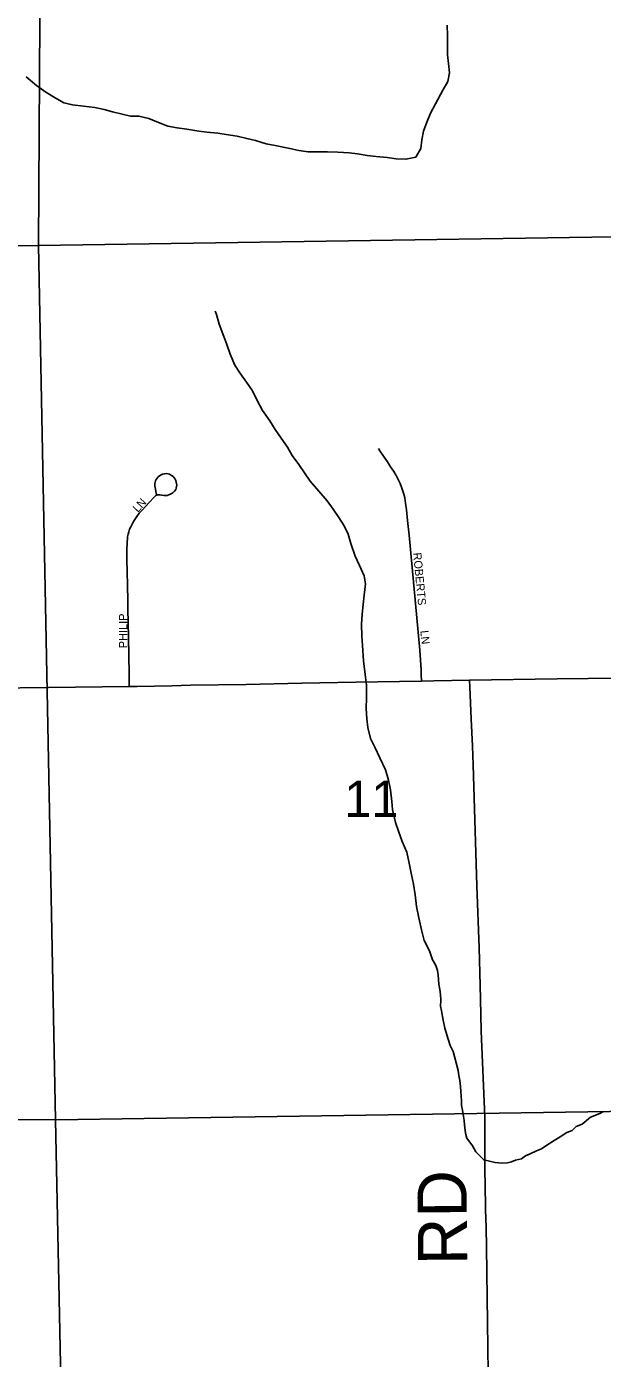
# Model space of a CAD drawing. Extents: x 1985906 to 2360102, y 891258 to 1222054.
# Drawn here: x 2129823 to 2133334, y 1045372 to 1053500 of the extents above; entities that cross this region are included whole.
import ezdxf

# ---------------------------------------------------------------- set-up
doc = ezdxf.new("R2010")
doc.units = 0
for name, color, linetype in [('GM_X_County_Road', 7, 'Continuous'), ('GM_X_Minor_River', 7, 'Continuous'), ('GM_X_Section', 7, 'Continuous'), ('GM_X_Section_Text', 7, 'Continuous'), ('GM_X_Township_Road', 7, 'Continuous'), ('GM_X_Township_Road_Text', 7, 'Continuous'), ('GM_X_Township_Subdivision', 7, 'Continuous'), ('GM_X_Township_Subdivision_Text', 7, 'Continuous')]:
    doc.layers.add(name, color=color, linetype=linetype)

msp = doc.modelspace()

# ---------------------------------------------------------------- linework, layer by layer
at = {"layer": 'GM_X_County_Road'}
for points in [[(2130447.9, 1049472.3), (2130496.7, 1049472.9), (2130708.8, 1049477.5), (2130821.9, 1049479.6), (2131161.9, 1049485.2), (2131501.4, 1049492.2), (2131829.3, 1049498.1), (2132230.4, 1049505.2)], [(2132230.4, 1049505.2), (2132305.1, 1049506.6), (2132522.7, 1049510.1)], [(2132522.7, 1049510.1), (2133057.8, 1049519.4), (2133435.2, 1049524.3), (2133714.1, 1049531.1), (2134042.2, 1049538.2), (2134304.7, 1049544.8), (2134534.2, 1049549.8), (2134861.9, 1049554.7), (2135087, 1049559)], [(2129066.4, 1049467.3), (2129299.8, 1049464.9), (2129610.4, 1049463), (2129955.1, 1049465.9), (2130447.9, 1049472.3)]]:
    msp.add_lwpolyline(points, dxfattribs=at)
at = {"layer": 'GM_X_Minor_River'}
for points in [[(2132386.4, 1053509.3), (2132388.6, 1053443.1), (2132388.8, 1053326.8), (2132394.9, 1053274.7), (2132401, 1053218.6), (2132391.1, 1053164.4), (2132361.2, 1053112.2), (2132315.4, 1053028), (2132285.4, 1052971.8), (2132263.5, 1052917.6), (2132243.6, 1052861.5), (2132233.7, 1052809.3), (2132225.8, 1052755.2), (2132195.9, 1052703), (2132135.9, 1052690.9), (2132075.8, 1052692.9), (2132021.7, 1052700.8), (2131953.7, 1052706.8), (2131899.6, 1052712.8), (2131839.5, 1052722.7), (2131789.4, 1052728.7), (2131721.4, 1052734.6), (2131657.3, 1052736.6), (2131539.2, 1052736.4), (2131483.1, 1052744.4), (2131427, 1052756.4), (2131338.9, 1052774.3), (2131282.8, 1052784.3), (2131218.7, 1052804.3), (2131164.6, 1052816.2), (2131106.5, 1052832.2), (2131040.4, 1052842.2), (2130988.3, 1052850.1), (2130922.3, 1052856.1), (2130872.2, 1052862.1), (2130800.1, 1052874), (2130740, 1052882), (2130683.9, 1052891.9), (2130627.8, 1052913.9), (2130567.7, 1052939.9), (2130507.6, 1052953.9), (2130455.6, 1052953.8), (2130397.5, 1052967.8), (2130345.4, 1052979.8), (2130295.3, 1052993.8), (2130239.2, 1053005.8), (2130169.2, 1053013.7), (2130103.1, 1053021.6), (2130049, 1053035.6), (2129996.9, 1053065.6), (2129940.7, 1053099.7), (2129882.6, 1053139.7), (2129820.4, 1053193.8)], [(2132298.3, 1047804.7), (2132280.2, 1047858.8), (2132246, 1047922.9), (2132229.8, 1047987.1), (2132213.7, 1048061.3), (2132199.5, 1048129.4), (2132191.3, 1048201.6), (2132181.2, 1048265.7), (2132169.1, 1048323.9), (2132154.9, 1048394), (2132140.8, 1048462.2), (2132112.6, 1048526.3), (2132090.4, 1048588.5), (2132072.3, 1048642.6), (2132054.1, 1048720.8), (2132050, 1048770.9), (2132041.8, 1048841.1), (2132029.7, 1048901.2), (2132011.6, 1048963.3), (2131977.4, 1049037.5), (2131945.2, 1049101.6), (2131919.1, 1049155.7), (2131902.9, 1049221.9), (2131896.8, 1049276), (2131892.7, 1049338.2), (2131894.5, 1049402.3), (2131894.4, 1049480.5), (2131886.2, 1049544.7), (2131878, 1049628.9), (2131871.8, 1049723.1), (2131867.7, 1049779.3), (2131865.5, 1049853.4), (2131869.4, 1049913.6), (2131875.3, 1049973.8), (2131881.2, 1050029.9), (2131889.1, 1050098.1), (2131880.9, 1050148.2), (2131852.8, 1050210.3), (2131826.6, 1050268.5), (2131800.4, 1050344.6), (2131784.3, 1050402.8), (2131758.2, 1050452.8), (2131726, 1050504.9), (2131691.9, 1050555), (2131655.8, 1050605.1), (2131605.6, 1050665.2), (2131551.4, 1050725.3), (2131517.3, 1050777.4), (2131483.1, 1050827.5), (2131443, 1050881.6), (2131412.8, 1050933.7), (2131374.7, 1050987.8), (2131338.5, 1051041.9), (2131306.4, 1051094), (2131260.2, 1051156.1), (2131226, 1051222.2), (2131199.9, 1051276.4), (2131163.7, 1051330.5), (2131127.6, 1051380.5), (2131091.4, 1051434.6), (2131063.3, 1051500.8), (2131043.1, 1051558.9), (2131025, 1051609), (2130996.8, 1051683.2), (2130980.7, 1051743.3), (2130972.6, 1051763.4)], [(2132337.4, 1047656.4), (2132335, 1047684.5), (2132332.6, 1047712.5), (2132328.3, 1047738.5), (2132317.8, 1047770.5), (2132301.4, 1047798.3), (2132298.3, 1047804.7)], [(2133341.5, 1046877.5), (2133317.6, 1046867.1), (2133261.6, 1046844.3), (2133210, 1046801.5), (2133174, 1046787), (2133150.2, 1046762.6), (2133116.2, 1046750.1), (2133076.4, 1046723.5), (2133040.6, 1046701), (2132988.8, 1046668.2), (2132962.9, 1046649.8), (2132932.9, 1046639.4), (2132893, 1046620.8), (2132865, 1046608.4), (2132841.2, 1046590), (2132803.1, 1046581.5), (2132779.2, 1046571.1), (2132755.2, 1046564.8), (2132725.1, 1046562.4), (2132680.8, 1046567.8), (2132610.3, 1046582.9), (2132585.9, 1046608.7), (2132561.5, 1046632.4), (2132540.9, 1046668.2), (2132506.2, 1046715.9), (2132499.8, 1046745.9), (2132493.1, 1046798), (2132490.7, 1046824), (2132486.4, 1046848), (2132479.9, 1046886.1), (2132475.5, 1046914.1), (2132475.1, 1046944.2), (2132470.4, 1047000.3), (2132468, 1047030.3), (2132463.5, 1047068.4), (2132459.1, 1047098.4), (2132454.7, 1047128.4), (2132442, 1047176.4), (2132431.5, 1047214.4), (2132423, 1047244.4), (2132406.5, 1047282.2), (2132393.9, 1047320.2), (2132373, 1047388.1), (2132362.3, 1047436.1), (2132353.6, 1047492.1), (2132347.1, 1047522.2), (2132348.7, 1047558.3), (2132346.2, 1047592.3), (2132341.8, 1047622.4), (2132337.4, 1047656.4)]]:
    msp.add_lwpolyline(points, dxfattribs=at)
at = {"layer": 'GM_X_Section'}
for points in [[(2129925.1, 1057335.5), (2135014, 1057419.2), (2135024.2, 1052241.9), (2129895.2, 1052164)], [(2129785, 1057332.6), (2129925.1, 1057335.5), (2129895.2, 1052164), (2124814, 1052148.4), (2124840.2, 1057247.8)], [(2129895.2, 1052164), (2135024.2, 1052241.9), (2135136.8, 1046904.3), (2129997.9, 1046828.2)], [(2124814, 1052148.4), (2129895.2, 1052164), (2129997.9, 1046828.2), (2124892.5, 1046844.3)], [(2129997.9, 1046828.2), (2135136.8, 1046904.3), (2135234.2, 1041549.5), (2130109.5, 1041463.5)], [(2124892.5, 1046844.3), (2129997.9, 1046828.2), (2130109.5, 1041463.5), (2124934, 1041489.3)]]:
    msp.add_lwpolyline(points, close=True, dxfattribs=at)
at = {"layer": 'GM_X_Township_Road'}
for points in [[(2132622, 1046280.9), (2132621.4, 1046303.7), (2132617.8, 1046532), (2132617.2, 1046696.4), (2132616.2, 1046844.2), (2132595.6, 1047369.2), (2132591, 1047566.1), (2132587.2, 1047723.9), (2132582, 1047878.1), (2132568.9, 1048255.6), (2132546, 1048995.1), (2132541.7, 1049107.4), (2132534.4, 1049274.5), (2132528, 1049420.3), (2132525.3, 1049469.8), (2132522.7, 1049510.1)], [(2132652.8, 1044174.7), (2132649.7, 1044381.2), (2132647.6, 1044564.8), (2132646.2, 1044645.7), (2132644.3, 1044750), (2132642.4, 1044889.4), (2132639.3, 1045130.5), (2132626.2, 1046050.4), (2132624.6, 1046169.6), (2132622, 1046280.9)]]:
    msp.add_lwpolyline(points, dxfattribs=at)
at = {"layer": 'GM_X_Township_Subdivision'}
for points in [[(2132230.4, 1049505.2), (2132228.9, 1049546), (2132227.8, 1049574.4), (2132224.7, 1049634), (2132220.8, 1049694), (2132154.6, 1050395.7), (2132146, 1050486.3), (2132139.3, 1050550.2), (2132133.7, 1050592.1), (2132128.2, 1050623.6), (2132122.8, 1050646), (2132115.8, 1050671.2), (2132109.4, 1050689.1), (2132100.5, 1050711.4), (2132087.4, 1050739.4), (2132076.4, 1050759.6), (2132061.5, 1050784.3), (2132042.6, 1050813.6), (2132022.4, 1050844.4), (2131999.9, 1050877.8), (2131977.6, 1050911.2), (2131968.7, 1050925.6)], [(2130447.9, 1049472.3), (2130447.1, 1049552.6), (2130445.9, 1049659.1), (2130443.1, 1049774.7), (2130440.1, 1049944.2), (2130439, 1050004.2), (2130437.6, 1050083.7), (2130435.7, 1050181.3), (2130434.6, 1050238.4), (2130433.7, 1050287.3), (2130434.4, 1050319.2), (2130434.9, 1050336.4), (2130435.7, 1050358), (2130436.9, 1050372.4), (2130438.5, 1050385.1), (2130441.6, 1050401.8), (2130445.9, 1050416.9), (2130450.9, 1050431.7), (2130457.5, 1050447.5), (2130469.5, 1050471), (2130477.7, 1050485.6), (2130486.1, 1050498.1), (2130494.3, 1050509.7), (2130509.8, 1050529.9), (2130525.8, 1050547.4), (2130571.2, 1050596.5), (2130598.6, 1050626), (2130606.8, 1050635.1), (2130611.4, 1050638.6), (2130615.8, 1050640.5), (2130622, 1050642.4), (2130627.9, 1050642.8), (2130633, 1050642.3), (2130646.7, 1050639.4), (2130661.2, 1050638.2), (2130678.9, 1050638.8), (2130690.5, 1050642.1), (2130703.4, 1050648.2), (2130715.3, 1050655.9), (2130725.3, 1050663.9), (2130732, 1050674.5), (2130735.6, 1050683.6), (2130737.8, 1050700.9), (2130735.6, 1050719), (2130732.4, 1050728.9), (2130727.9, 1050737.9), (2130722.4, 1050746.3), (2130715.6, 1050753.7), (2130706.3, 1050760.8), (2130693.8, 1050768.2), (2130684.9, 1050770.8), (2130673.5, 1050772), (2130662.6, 1050771.2), (2130651.6, 1050768.5), (2130642.6, 1050764.7), (2130633.9, 1050759.2), (2130625, 1050752), (2130617.8, 1050744.1), (2130612.1, 1050736.3), (2130608.1, 1050727), (2130606, 1050719.6), (2130604.3, 1050710.9), (2130604.6, 1050694.5), (2130607.8, 1050676.5), (2130611.4, 1050661.7), (2130615.5, 1050644)]]:
    msp.add_lwpolyline(points, dxfattribs=at)

# ---------------------------------------------------------------- texts
at = {"layer": 'GM_X_Section_Text'}
msp.add_text('11', height=221, rotation=0.00001, dxfattribs=at).set_placement((2131760.9, 1048676.8))
at = {"layer": 'GM_X_Township_Road_Text'}
msp.add_text('RD', height=300, rotation=90.4849, dxfattribs=at).set_placement((2132509.8, 1045942.3))
at = {"layer": 'GM_X_Township_Subdivision_Text'}
for s, rotation, p in [('L', 46.93232, (2130500.7, 1050531.3)), ('N', 47.28923, (2130525, 1050557.2)), ('ROBERTS', 275.44083, (2132179.5, 1050287.8)), ('PHILIP', 90, (2130436.1, 1049706.1)), ('LN', 276.0168, (2132223.4, 1049812.6))]:
    msp.add_text(s, height=50, rotation=rotation, dxfattribs=at).set_placement(p)

doc.saveas('drawing.dxf')
